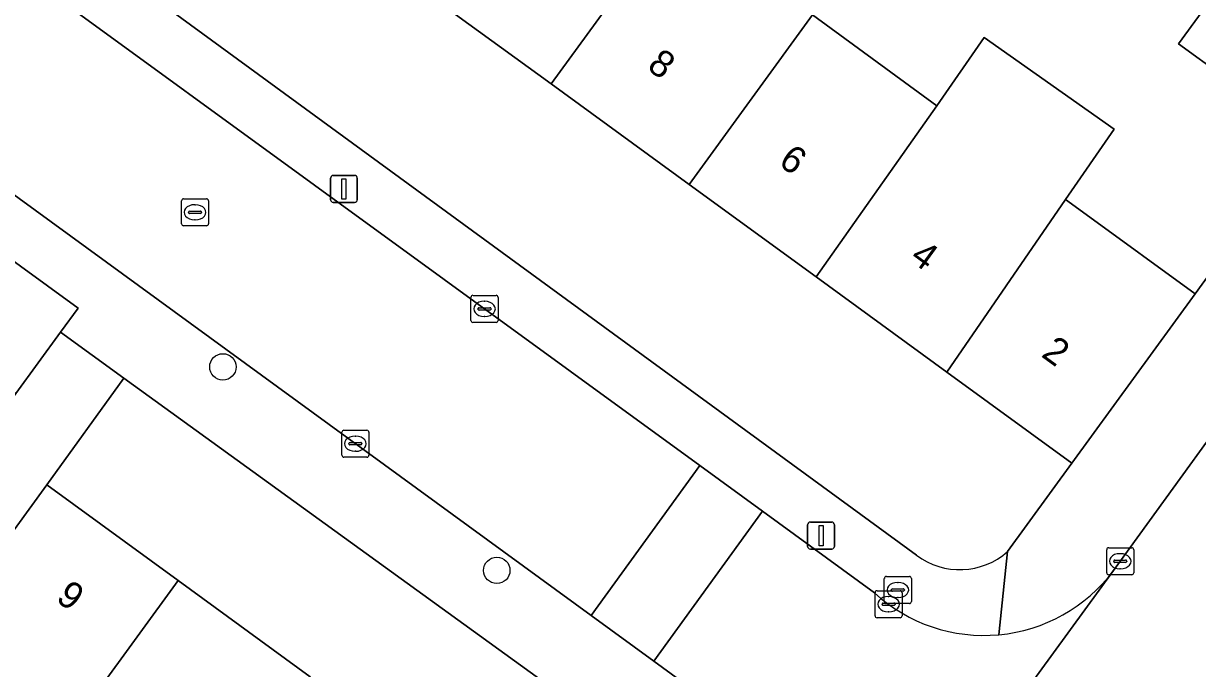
# Model space of a CAD drawing. Extents: x 159674 to 160531, y 382172 to 382904.
# Drawn here: x 160250.27 to 160293.73, y 382601.94 to 382625.81 of the extents above; entities that cross this region are included whole.
import ezdxf

# ---------------------------------------------------------------- set-up
doc = ezdxf.new("R2010")
doc.units = 0
for name, color, linetype in [('IMGEO_Boom', 7, 'Continuous'), ('IMGEO_Brandkraan', 7, 'Continuous'), ('IMGEO_Erf', 7, 'Continuous'), ('IMGEO_Kolk', 7, 'Continuous'), ('IMGEO_Lichtmast', 7, 'Continuous'), ('IMGEO_Muur', 7, 'Continuous'), ('IMGEO_Pand', 7, 'Continuous'), ('IMGEO_Pand_nummerreeks', 7, 'Continuous'), ('IMGEO_Rijbaan_lokaal_gesloten', 7, 'Continuous'), ('IMGEO_Rijbaan_lokaal_open', 7, 'Continuous'), ('IMGEO_Rioolput', 7, 'Continuous'), ('IMGEO_Voetpad_open', 7, 'Continuous')]:
    doc.layers.add(name, color=color, linetype=linetype)

msp = doc.modelspace()

# ---------------------------------------------------------------- linework, layer by layer
at = {"layer": 'IMGEO_Boom'}
for centre in [(160257.655, 382613.1), (160267.792, 382605.573)]:
    msp.add_circle(centre, 0.489, dxfattribs=at)
at = {"layer": 'IMGEO_Brandkraan'}
for p, q in [((160282.139, 382604.421), (160282.139, 382605.273)), ((160282.214, 382605.347), (160283.066, 382605.347)), ((160283.14, 382605.273), (160283.14, 382604.421)), ((160282.398, 382604.841), (160282.398, 382604.853)), ((160282.441, 382604.89), (160282.839, 382604.89)), ((160282.627, 382605.127), (160282.652, 382605.127)), ((160282.882, 382604.853), (160282.882, 382604.841)), ((160282.836, 382604.804), (160282.438, 382604.804)), ((160282.65, 382604.567), (160282.625, 382604.567)), ((160283.066, 382604.347), (160282.214, 382604.347))]:
    msp.add_line(p, q, dxfattribs=at)
for points in [[(160282.139, 382604.421), (160282.139, 382605.273)], [(160282.214, 382605.347), (160283.066, 382605.347)], [(160283.14, 382605.273), (160283.14, 382604.421)], [(160283.066, 382604.347), (160282.214, 382604.347)]]:
    msp.add_lwpolyline(points, dxfattribs=at)
for centre, radius, start, end in [((160282.216, 382605.271), 0.0765, 91.552, 178.448), ((160282.216, 382605.271), 0.0765, 91.552, 178.448), ((160283.064, 382605.271), 0.0765, 1.552, 88.448), ((160283.064, 382605.271), 0.0765, 1.552, 88.448), ((160282.438, 382604.85), 0.0403, 85.8775, 175.7526), ((160282.435, 382604.84), 0.0366, 178.938, 274.7102), ((160282.839, 382604.847), 0.043, 264.8664, 352.4533), ((160282.843, 382604.852), 0.0386, 1.7309, 96.639), ((160282.216, 382604.423), 0.0765, 181.552, 268.448), ((160282.216, 382604.423), 0.0765, 181.552, 268.448), ((160283.064, 382604.423), 0.0765, 271.552, 358.448), ((160283.064, 382604.423), 0.0765, 271.552, 358.448)]:
    msp.add_arc(centre, radius, start, end, dxfattribs=at)
for centre, major_axis, ratio, start_param, end_param in [((160282.626, 382604.847), (-0.387, 0.002), 0.722429, 4.712389, 7.853982), ((160282.651, 382604.847), (-0.39, 0.002), 0.717154, 1.570796, 4.712389)]:
    msp.add_ellipse(centre, major_axis=major_axis, ratio=ratio, start_param=start_param, end_param=end_param, dxfattribs=at)
at = {"layer": 'IMGEO_Erf'}
for points in [[(160192.371, 382656.018), (160191.429, 382654.755), (160196.366, 382651.16), (160201.151, 382647.676), (160205.944, 382644.186), (160210.716, 382640.712), (160215.563, 382637.183), (160220.423, 382633.644), (160225.684, 382629.813), (160230.281, 382626.467), (160235.303, 382622.81), (160240.057, 382619.348), (160244.768, 382615.918), (160249.985, 382612.12), (160251.643, 382614.384), (160252.294, 382615.273), (160195.833, 382656.371)], [(160255.07, 382634.302), (160250.379, 382637.718), (160245.413, 382641.334), (160240.602, 382644.837), (160235.759, 382648.363), (160231.003, 382651.826), (160225.818, 382655.601), (160222.269, 382650.715), (160223.382, 382649.907), (160283.332, 382606.14)], [(160286.703, 382606.273), (160289.085, 382609.536), (160284.451, 382612.91), (160279.618, 382616.429), (160274.914, 382619.854), (160269.806, 382623.573), (160264.926, 382627.126), (160260.063, 382630.667), (160255.07, 382634.302)], [(160279.477, 382626.12), (160284.088, 382622.763), (160285.838, 382625.288), (160290.642, 382621.897), (160288.85, 382619.295), (160289.606, 382618.745), (160293.648, 382615.802), (160299.627, 382624.071), (160296.504, 382626.342), (160294.691, 382623.849), (160293.034, 382625.054), (160294.847, 382627.547)], [(160276.843, 382596.162), (160253.992, 382612.685), (160251.138, 382608.735), (160256.003, 382605.192), (160260.883, 382601.639), (160265.812, 382598.05), (160270.68, 382594.506), (160275.606, 382590.919), (160277.39, 382593.349)]]:
    msp.add_lwpolyline(points, dxfattribs=at)
msp.add_arc((160284.937, 382608.241), 2.644, 232.6194, 311.8994, dxfattribs=at)
at = {"layer": 'IMGEO_Kolk'}
for p, q in [((160266.913, 382615.748), (160267.765, 382615.748)), ((160266.838, 382614.822), (160266.838, 382615.674)), ((160267.097, 382615.242), (160267.097, 382615.254)), ((160267.14, 382615.291), (160267.538, 382615.291)), ((160267.326, 382615.528), (160267.351, 382615.528)), ((160267.581, 382615.254), (160267.581, 382615.242)), ((160267.839, 382615.674), (160267.839, 382614.822)), ((160267.535, 382615.205), (160267.137, 382615.205)), ((160267.349, 382614.968), (160267.324, 382614.968)), ((160267.765, 382614.748), (160266.913, 382614.748)), ((160262.059, 382609.833), (160262.059, 382610.685)), ((160262.134, 382610.759), (160262.986, 382610.759)), ((160262.547, 382610.539), (160262.572, 382610.539)), ((160263.06, 382610.685), (160263.06, 382609.833)), ((160262.318, 382610.253), (160262.318, 382610.265)), ((160262.756, 382610.216), (160262.358, 382610.216)), ((160262.361, 382610.302), (160262.759, 382610.302)), ((160262.802, 382610.265), (160262.802, 382610.253)), ((160262.986, 382609.759), (160262.134, 382609.759)), ((160262.57, 382609.979), (160262.545, 382609.979)), ((160290.37, 382605.485), (160290.37, 382606.337)), ((160290.445, 382606.411), (160291.297, 382606.411)), ((160290.858, 382606.191), (160290.883, 382606.191)), ((160291.371, 382606.337), (160291.371, 382605.485)), ((160290.629, 382605.905), (160290.629, 382605.917)), ((160291.067, 382605.868), (160290.669, 382605.868)), ((160290.672, 382605.954), (160291.07, 382605.954)), ((160291.113, 382605.917), (160291.113, 382605.905)), ((160291.297, 382605.411), (160290.445, 382605.411)), ((160290.881, 382605.631), (160290.856, 382605.631)), ((160281.87, 382604.821), (160282.722, 382604.821)), ((160281.795, 382603.895), (160281.795, 382604.747)), ((160282.283, 382604.601), (160282.308, 382604.601)), ((160282.796, 382604.747), (160282.796, 382603.895)), ((160282.054, 382604.315), (160282.054, 382604.327)), ((160282.492, 382604.278), (160282.094, 382604.278)), ((160282.097, 382604.364), (160282.495, 382604.364)), ((160282.306, 382604.041), (160282.281, 382604.041)), ((160282.538, 382604.327), (160282.538, 382604.315)), ((160282.722, 382603.821), (160281.87, 382603.821))]:
    msp.add_line(p, q, dxfattribs=at)
for points in [[(160266.913, 382615.748), (160267.765, 382615.748)], [(160266.838, 382614.822), (160266.838, 382615.674)], [(160267.839, 382615.674), (160267.839, 382614.822)], [(160267.765, 382614.748), (160266.913, 382614.748)], [(160262.059, 382609.833), (160262.059, 382610.685)], [(160262.134, 382610.759), (160262.986, 382610.759)], [(160263.06, 382610.685), (160263.06, 382609.833)], [(160262.986, 382609.759), (160262.134, 382609.759)], [(160290.37, 382605.485), (160290.37, 382606.337)], [(160290.445, 382606.411), (160291.297, 382606.411)], [(160291.371, 382606.337), (160291.371, 382605.485)], [(160291.297, 382605.411), (160290.445, 382605.411)], [(160281.87, 382604.821), (160282.722, 382604.821)], [(160281.795, 382603.895), (160281.795, 382604.747)], [(160282.796, 382604.747), (160282.796, 382603.895)], [(160282.722, 382603.821), (160281.87, 382603.821)]]:
    msp.add_lwpolyline(points, dxfattribs=at)
for centre, radius, start, end in [((160266.915, 382615.672), 0.0765, 91.552, 178.448), ((160266.915, 382615.672), 0.0765, 91.552, 178.448), ((160267.763, 382615.672), 0.0765, 1.552, 88.448), ((160267.763, 382615.672), 0.0765, 1.552, 88.448), ((160267.137, 382615.251), 0.0403, 85.8775, 175.7526), ((160267.542, 382615.253), 0.0386, 1.7309, 96.639), ((160266.915, 382614.824), 0.0765, 181.552, 268.448), ((160266.915, 382614.824), 0.0765, 181.552, 268.448), ((160267.134, 382615.241), 0.0366, 178.938, 274.7102), ((160267.538, 382615.248), 0.043, 264.8664, 352.4533), ((160267.763, 382614.824), 0.0765, 271.552, 358.448), ((160267.763, 382614.824), 0.0765, 271.552, 358.448), ((160262.136, 382610.683), 0.0765, 91.552, 178.448), ((160262.136, 382610.683), 0.0765, 91.552, 178.448), ((160262.984, 382610.683), 0.0765, 1.552, 88.448), ((160262.984, 382610.683), 0.0765, 1.552, 88.448), ((160262.358, 382610.262), 0.0403, 85.8775, 175.7526), ((160262.355, 382610.252), 0.0366, 178.938, 274.7102), ((160262.759, 382610.259), 0.043, 264.8664, 352.4533), ((160262.763, 382610.264), 0.0386, 1.7309, 96.639), ((160262.136, 382609.835), 0.0765, 181.552, 268.448), ((160262.136, 382609.835), 0.0765, 181.552, 268.448), ((160262.984, 382609.835), 0.0765, 271.552, 358.448), ((160262.984, 382609.835), 0.0765, 271.552, 358.448), ((160290.447, 382606.335), 0.0765, 91.552, 178.448), ((160290.447, 382606.335), 0.0765, 91.552, 178.448), ((160291.295, 382606.335), 0.0765, 1.552, 88.448), ((160291.295, 382606.335), 0.0765, 1.552, 88.448), ((160290.669, 382605.914), 0.0403, 85.8775, 175.7526), ((160290.666, 382605.904), 0.0366, 178.938, 274.7102), ((160291.07, 382605.911), 0.043, 264.8664, 352.4533), ((160291.074, 382605.916), 0.0386, 1.7309, 96.639), ((160290.447, 382605.487), 0.0765, 181.552, 268.448), ((160290.447, 382605.487), 0.0765, 181.552, 268.448), ((160291.295, 382605.487), 0.0765, 271.552, 358.448), ((160291.295, 382605.487), 0.0765, 271.552, 358.448), ((160281.872, 382604.745), 0.0765, 91.552, 178.448), ((160281.872, 382604.745), 0.0765, 91.552, 178.448), ((160282.72, 382604.745), 0.0765, 1.552, 88.448), ((160282.72, 382604.745), 0.0765, 1.552, 88.448), ((160282.094, 382604.324), 0.0403, 85.8775, 175.7526), ((160282.091, 382604.314), 0.0366, 178.938, 274.7102), ((160282.495, 382604.321), 0.043, 264.8664, 352.4533), ((160282.499, 382604.326), 0.0386, 1.7309, 96.639), ((160281.872, 382603.897), 0.0765, 181.552, 268.448), ((160281.872, 382603.897), 0.0765, 181.552, 268.448), ((160282.72, 382603.897), 0.0765, 271.552, 358.448), ((160282.72, 382603.897), 0.0765, 271.552, 358.448)]:
    msp.add_arc(centre, radius, start, end, dxfattribs=at)
for centre, major_axis, ratio, start_param, end_param in [((160267.325, 382615.248), (-0.387, 0.002), 0.722429, 4.712389, 7.853982), ((160267.35, 382615.248), (-0.39, 0.002), 0.717154, 1.570796, 4.712389), ((160262.546, 382610.259), (-0.387, 0.002), 0.722429, 4.712389, 7.853982), ((160262.571, 382610.259), (-0.39, 0.002), 0.717154, 1.570796, 4.712389), ((160290.857, 382605.911), (-0.387, 0.002), 0.722429, 4.712389, 7.853982), ((160290.882, 382605.911), (-0.39, 0.002), 0.717154, 1.570796, 4.712389), ((160282.282, 382604.321), (-0.387, 0.002), 0.722429, 4.712389, 7.853982), ((160282.307, 382604.321), (-0.39, 0.002), 0.717154, 1.570796, 4.712389)]:
    msp.add_ellipse(centre, major_axis=major_axis, ratio=ratio, start_param=start_param, end_param=end_param, dxfattribs=at)
at = {"layer": 'IMGEO_Lichtmast'}
for p, q in [((160261.64, 382619.287), (160261.64, 382620.087)), ((160261.64, 382620.087), (160261.64, 382619.287)), ((160261.74, 382620.187), (160262.53, 382620.187)), ((160262.53, 382620.187), (160261.74, 382620.187)), ((160262.63, 382620.087), (160262.63, 382619.287)), ((160262.63, 382619.287), (160262.63, 382620.087)), ((160262.53, 382619.187), (160261.74, 382619.187)), ((160261.74, 382619.187), (160262.53, 382619.187)), ((160279.301, 382606.461), (160279.301, 382607.261)), ((160279.301, 382607.261), (160279.301, 382606.461)), ((160279.401, 382607.361), (160280.191, 382607.361)), ((160280.191, 382607.361), (160279.401, 382607.361)), ((160280.291, 382607.261), (160280.291, 382606.461)), ((160280.291, 382606.461), (160280.291, 382607.261)), ((160280.191, 382606.361), (160279.401, 382606.361)), ((160279.401, 382606.361), (160280.191, 382606.361))]:
    msp.add_line(p, q, dxfattribs=at)
for points in [[(160262.06, 382620.062), (160262.21, 382620.062), (160262.21, 382619.312), (160262.06, 382619.312), (160262.06, 382620.062)], [(160279.721, 382607.236), (160279.871, 382607.236), (160279.871, 382606.486), (160279.721, 382606.486), (160279.721, 382607.236)]]:
    msp.add_lwpolyline(points, dxfattribs=at)
for centre, start, end in [((160261.74, 382620.087), 90, 180), ((160261.74, 382620.087), 90, 180), ((160262.53, 382620.087), 0, 90), ((160262.53, 382620.087), 360, 90), ((160261.74, 382619.287), 180, 270), ((160261.74, 382619.287), 180, 270), ((160262.53, 382619.287), 270, 0), ((160262.53, 382619.287), 270, 0), ((160279.401, 382607.261), 90, 180), ((160279.401, 382607.261), 90, 180), ((160280.191, 382607.261), 0, 90), ((160280.191, 382607.261), 360, 90), ((160279.401, 382606.461), 180, 270), ((160279.401, 382606.461), 180, 270), ((160280.191, 382606.461), 270, 0), ((160280.191, 382606.461), 270, 0)]:
    msp.add_arc(centre, 0.1, start, end, dxfattribs=at)
at = {"layer": 'IMGEO_Muur'}
msp.add_lwpolyline([(160293.648, 382615.802), (160299.627, 382624.071)], dxfattribs=at)
at = {"layer": 'IMGEO_Pand'}
for points in [[(160264.926, 382627.126), (160269.806, 382623.573), (160274.369, 382629.84), (160269.489, 382633.393)], [(160279.477, 382626.12), (160274.369, 382629.84), (160269.806, 382623.573), (160274.914, 382619.854)], [(160296.504, 382626.342), (160294.847, 382627.547), (160293.034, 382625.054), (160294.691, 382623.849)], [(160279.618, 382616.429), (160284.088, 382622.763), (160279.477, 382626.12), (160274.914, 382619.854)], [(160279.618, 382616.429), (160284.451, 382612.91), (160288.85, 382619.295), (160290.642, 382621.897), (160285.838, 382625.288), (160284.088, 382622.763)], [(160288.85, 382619.295), (160284.451, 382612.91), (160289.085, 382609.536), (160293.648, 382615.802), (160289.606, 382618.745)], [(160256.003, 382605.192), (160251.138, 382608.735), (160246.587, 382602.485), (160244.707, 382599.903), (160249.571, 382596.36), (160251.452, 382598.943)], [(160256.003, 382605.192), (160251.452, 382598.943), (160256.332, 382595.389), (160260.883, 382601.639)]]:
    msp.add_lwpolyline(points, close=True, dxfattribs=at)
at = {"layer": 'IMGEO_Rijbaan_lokaal_gesloten'}
msp.add_lwpolyline([(160315.311, 382639.622), (160304.717, 382625.008), (160302.639, 382622.143), (160290.62, 382605.563), (160279.709, 382590.612), (160279.414, 382590.208), (160269.482, 382576.534), (160263.507, 382568.309), (160253.466, 382554.485), (160253.079, 382553.951), (160242.339, 382539.119), (160232.376, 382525.365), (160226.58, 382517.362), (160218.061, 382505.6), (160216.652, 382503.655), (160216.208, 382503.063), (160216.121, 382502.946), (160214.024, 382500), (160205.773, 382488.409), (160195.682, 382474.429), (160187.988, 382463.77), (160179.328, 382451.773), (160168.227, 382436.541)], dxfattribs=at)
at = {"layer": 'IMGEO_Rijbaan_lokaal_open'}
for points in [[(160228.441, 382635.114), (160233.343, 382631.547), (160271.282, 382603.905), (160275.313, 382609.447), (160237.31, 382637.088), (160232.457, 382640.629)], [(160273.601, 382602.215), (160277.634, 382607.759), (160275.313, 382609.447), (160271.282, 382603.905)]]:
    msp.add_lwpolyline(points, close=True, dxfattribs=at)
for points in [[(160281.775, 382604.747), (160277.634, 382607.759), (160273.601, 382602.215), (160278.047, 382598.976)], [(160279.709, 382590.612), (160290.62, 382605.563)]]:
    msp.add_lwpolyline(points, dxfattribs=at)
for centre, radius, start, end in [((160285.83, 382609.149), 5.983, 275.26, 323.1767), ((160285.829, 382609.154), 5.989, 227.3876, 275.2653)]:
    msp.add_arc(centre, radius, start, end, dxfattribs=at)
at = {"layer": 'IMGEO_Rioolput'}
for p, q in [((160256.123, 382618.394), (160256.123, 382619.246)), ((160256.198, 382619.32), (160257.05, 382619.32)), ((160257.124, 382619.246), (160257.124, 382618.394)), ((160256.382, 382618.814), (160256.382, 382618.826)), ((160256.82, 382618.777), (160256.422, 382618.777)), ((160256.425, 382618.863), (160256.823, 382618.863)), ((160256.611, 382619.1), (160256.636, 382619.1)), ((160256.866, 382618.826), (160256.866, 382618.814)), ((160257.05, 382618.32), (160256.198, 382618.32)), ((160256.634, 382618.54), (160256.609, 382618.54))]:
    msp.add_line(p, q, dxfattribs=at)
for points in [[(160256.123, 382618.394), (160256.123, 382619.246)], [(160256.198, 382619.32), (160257.05, 382619.32)], [(160257.124, 382619.246), (160257.124, 382618.394)], [(160257.05, 382618.32), (160256.198, 382618.32)]]:
    msp.add_lwpolyline(points, dxfattribs=at)
for centre, radius, start, end in [((160256.2, 382619.244), 0.0765, 91.552, 178.448), ((160256.2, 382619.244), 0.0765, 91.552, 178.448), ((160257.048, 382619.244), 0.0765, 1.552, 88.448), ((160257.048, 382619.244), 0.0765, 1.552, 88.448), ((160256.422, 382618.823), 0.0403, 85.8775, 175.7526), ((160256.419, 382618.813), 0.0366, 178.938, 274.7102), ((160256.823, 382618.82), 0.043, 264.8664, 352.4533), ((160256.827, 382618.825), 0.0386, 1.7309, 96.639), ((160256.2, 382618.396), 0.0765, 181.552, 268.448), ((160256.2, 382618.396), 0.0765, 181.552, 268.448), ((160257.048, 382618.396), 0.0765, 271.552, 358.448), ((160257.048, 382618.396), 0.0765, 271.552, 358.448)]:
    msp.add_arc(centre, radius, start, end, dxfattribs=at)
for centre, major_axis, ratio, start_param, end_param in [((160256.61, 382618.82), (-0.387, 0.002), 0.722429, 4.712389, 7.853982), ((160256.635, 382618.82), (-0.39, 0.002), 0.717154, 1.570796, 4.712389)]:
    msp.add_ellipse(centre, major_axis=major_axis, ratio=ratio, start_param=start_param, end_param=end_param, dxfattribs=at)
at = {"layer": 'IMGEO_Voetpad_open'}
for points in [[(160195.833, 382656.371), (160252.294, 382615.273), (160251.643, 382614.384), (160253.992, 382612.685), (160276.843, 382596.162)], [(160223.382, 382649.907), (160222.269, 382650.715), (160221.131, 382651.542), (160219.879, 382649.805), (160230.065, 382642.374), (160232.457, 382640.629), (160237.31, 382637.088), (160275.313, 382609.447), (160277.634, 382607.759), (160281.775, 382604.747)], [(160283.332, 382606.14), (160223.382, 382649.907)], [(160278.047, 382598.976), (160273.601, 382602.215), (160271.282, 382603.905), (160233.343, 382631.547), (160228.441, 382635.114), (160226.048, 382636.856)], [(160302.639, 382622.143), (160299.725, 382624.206), (160299.627, 382624.071), (160293.648, 382615.802), (160289.085, 382609.536), (160286.703, 382606.273), (160286.379, 382603.191)], [(160290.62, 382605.563), (160302.639, 382622.143)], [(160286.379, 382603.191), (160286.703, 382606.273)]]:
    msp.add_lwpolyline(points, dxfattribs=at)
msp.add_lwpolyline([(160244.707, 382599.903), (160246.587, 382602.485), (160251.138, 382608.735), (160253.992, 382612.685), (160251.643, 382614.384), (160249.985, 382612.12), (160245.379, 382605.794), (160237.235, 382594.604), (160236.364, 382593.408), (160228.427, 382582.503), (160223.859, 382576.224), (160222.117, 382573.829), (160224.48, 382572.038), (160227.395, 382576.062), (160231.976, 382582.36), (160234.032, 382585.187), (160238.707, 382591.628), (160239.649, 382592.926)], close=True, dxfattribs=at)
for centre, radius, start, end in [((160284.937, 382608.241), 2.644, 232.6194, 311.8994), ((160285.83, 382609.149), 5.983, 275.26, 323.1767), ((160285.829, 382609.154), 5.989, 227.3876, 275.2653)]:
    msp.add_arc(centre, radius, start, end, dxfattribs=at)

# ---------------------------------------------------------------- texts
at = {"layer": 'IMGEO_Pand_nummerreeks'}
for s, rotation, p in [('8', 323.9415, (160273.315, 382624.135)), ('6', 323.9415, (160278.178, 382620.594)), ('4', 323.9415, (160283.045, 382617.051)), ('2', 323.9415, (160287.911, 382613.508)), ('9', 323.938, (160251.431, 382604.464))]:
    msp.add_text(s, height=1, rotation=rotation, dxfattribs=at).set_placement(p)

doc.saveas('drawing.dxf')
